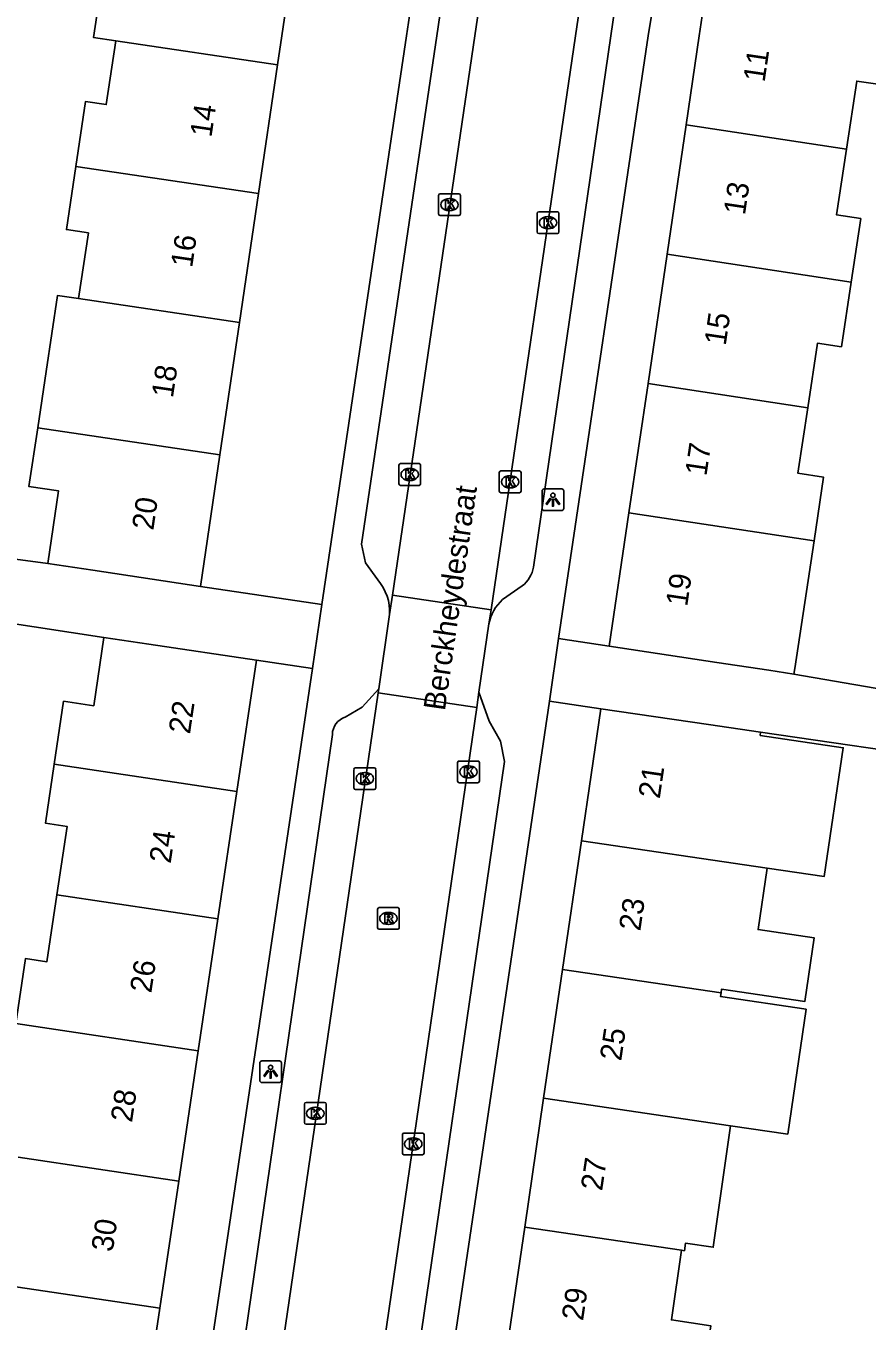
# Model space of a CAD drawing. Extents: x 163686 to 164493, y 382719 to 383870.
# Drawn here: x 164074.8 to 164113.5, y 382940.9 to 383000.5 of the extents above; entities that cross this region are included whole.
import ezdxf

# ---------------------------------------------------------------- set-up
doc = ezdxf.new("R2010")
doc.units = 0
for name, color, linetype in [('IMGEO_Kolk', 7, 'Continuous'), ('IMGEO_Lichtpunt', 7, 'Continuous'), ('IMGEO_Openbare_ruimte_label', 7, 'Continuous'), ('IMGEO_Pand', 7, 'Continuous'), ('IMGEO_Pand_nummerreeks', 7, 'Continuous'), ('IMGEO_Rijbaan_lokaal_open', 7, 'Continuous'), ('IMGEO_Rioolput', 7, 'Continuous'), ('IMGEO_Voetpad_open', 7, 'Continuous')]:
    doc.layers.add(name, color=color, linetype=linetype)

msp = doc.modelspace()

# ---------------------------------------------------------------- linework, layer by layer
at = {"layer": 'IMGEO_Kolk'}
for p, q in [((164093.785, 382991.809), (164093.785, 382992.661)), ((164093.86, 382992.735), (164094.712, 382992.735)), ((164094.786, 382992.661), (164094.786, 382991.809)), ((164094.296, 382991.955), (164094.271, 382991.955)), ((164094.273, 382992.515), (164094.298, 382992.515)), ((164094.712, 382991.735), (164093.86, 382991.735)), ((164098.314, 382990.98), (164098.314, 382991.832)), ((164098.389, 382991.906), (164099.241, 382991.906)), ((164098.802, 382991.686), (164098.827, 382991.686)), ((164099.315, 382991.832), (164099.315, 382990.98)), ((164099.241, 382990.906), (164098.389, 382990.906)), ((164098.825, 382991.126), (164098.8, 382991.126)), ((164091.957, 382979.406), (164091.957, 382980.258)), ((164092.032, 382980.332), (164092.884, 382980.332)), ((164092.445, 382980.112), (164092.47, 382980.112)), ((164092.958, 382980.258), (164092.958, 382979.406)), ((164092.468, 382979.552), (164092.443, 382979.552)), ((164096.571, 382979.067), (164096.571, 382979.919)), ((164096.646, 382979.993), (164097.498, 382979.993)), ((164097.059, 382979.773), (164097.084, 382979.773)), ((164097.572, 382979.919), (164097.572, 382979.067)), ((164092.884, 382979.332), (164092.032, 382979.332)), ((164097.498, 382978.993), (164096.646, 382978.993)), ((164097.082, 382979.213), (164097.057, 382979.213)), ((164089.969, 382966.352), (164090.821, 382966.352)), ((164094.655, 382965.735), (164094.655, 382966.587)), ((164094.73, 382966.661), (164095.582, 382966.661)), ((164095.143, 382966.441), (164095.168, 382966.441)), ((164095.656, 382966.587), (164095.656, 382965.735)), ((164089.894, 382965.426), (164089.894, 382966.278)), ((164090.382, 382966.132), (164090.407, 382966.132)), ((164090.895, 382966.278), (164090.895, 382965.426)), ((164095.166, 382965.881), (164095.141, 382965.881)), ((164090.821, 382965.352), (164089.969, 382965.352)), ((164090.405, 382965.572), (164090.38, 382965.572)), ((164095.582, 382965.661), (164094.73, 382965.661)), ((164087.615, 382950.036), (164087.615, 382950.888)), ((164087.69, 382950.962), (164088.542, 382950.962)), ((164088.616, 382950.888), (164088.616, 382950.036)), ((164088.103, 382950.742), (164088.128, 382950.742)), ((164088.542, 382949.962), (164087.69, 382949.962)), ((164088.126, 382950.182), (164088.101, 382950.182)), ((164092.118, 382948.632), (164092.118, 382949.484)), ((164092.193, 382949.558), (164093.045, 382949.558)), ((164092.606, 382949.338), (164092.631, 382949.338)), ((164093.119, 382949.484), (164093.119, 382948.632)), ((164093.045, 382948.558), (164092.193, 382948.558)), ((164092.629, 382948.778), (164092.604, 382948.778))]:
    msp.add_line(p, q, dxfattribs=at)
for points in [[(164093.785, 382991.809), (164093.785, 382992.661)], [(164093.86, 382992.735), (164094.712, 382992.735)], [(164094.786, 382992.661), (164094.786, 382991.809)], [(164094.106, 382992.435), (164094.229, 382992.435), (164094.229, 382992.284), (164094.359, 382992.435), (164094.523, 382992.435), (164094.377, 382992.284), (164094.53, 382992.035), (164094.378, 382992.035), (164094.293, 382992.199), (164094.229, 382992.132), (164094.229, 382992.035), (164094.106, 382992.035), (164094.106, 382992.435)], [(164094.712, 382991.735), (164093.86, 382991.735)], [(164098.314, 382990.98), (164098.314, 382991.832)], [(164098.389, 382991.906), (164099.241, 382991.906)], [(164098.635, 382991.606), (164098.758, 382991.606), (164098.758, 382991.455), (164098.888, 382991.606), (164099.052, 382991.606), (164098.906, 382991.455), (164099.059, 382991.206), (164098.907, 382991.206), (164098.822, 382991.37), (164098.758, 382991.303), (164098.758, 382991.206), (164098.635, 382991.206), (164098.635, 382991.606)], [(164099.315, 382991.832), (164099.315, 382990.98)], [(164099.241, 382990.906), (164098.389, 382990.906)], [(164091.957, 382979.406), (164091.957, 382980.258)], [(164092.032, 382980.332), (164092.884, 382980.332)], [(164092.278, 382980.032), (164092.401, 382980.032), (164092.401, 382979.881), (164092.531, 382980.032), (164092.695, 382980.032), (164092.549, 382979.881), (164092.702, 382979.632), (164092.55, 382979.632), (164092.465, 382979.796), (164092.401, 382979.729), (164092.401, 382979.632), (164092.278, 382979.632), (164092.278, 382980.032)], [(164092.958, 382980.258), (164092.958, 382979.406)], [(164096.571, 382979.067), (164096.571, 382979.919)], [(164096.646, 382979.993), (164097.498, 382979.993)], [(164096.892, 382979.693), (164097.015, 382979.693), (164097.015, 382979.542), (164097.145, 382979.693), (164097.309, 382979.693), (164097.163, 382979.542), (164097.316, 382979.293), (164097.164, 382979.293), (164097.079, 382979.457), (164097.015, 382979.39), (164097.015, 382979.293), (164096.892, 382979.293), (164096.892, 382979.693)], [(164097.572, 382979.919), (164097.572, 382979.067)], [(164092.884, 382979.332), (164092.032, 382979.332)], [(164097.498, 382978.993), (164096.646, 382978.993)], [(164089.969, 382966.352), (164090.821, 382966.352)], [(164094.655, 382965.735), (164094.655, 382966.587)], [(164094.73, 382966.661), (164095.582, 382966.661)], [(164094.976, 382966.361), (164095.099, 382966.361), (164095.099, 382966.21), (164095.229, 382966.361), (164095.393, 382966.361), (164095.247, 382966.21), (164095.4, 382965.961), (164095.248, 382965.961), (164095.163, 382966.125), (164095.099, 382966.058), (164095.099, 382965.961), (164094.976, 382965.961), (164094.976, 382966.361)], [(164095.656, 382966.587), (164095.656, 382965.735)], [(164089.894, 382965.426), (164089.894, 382966.278)], [(164090.215, 382966.052), (164090.338, 382966.052), (164090.338, 382965.901), (164090.468, 382966.052), (164090.632, 382966.052), (164090.486, 382965.901), (164090.639, 382965.652), (164090.487, 382965.652), (164090.402, 382965.816), (164090.338, 382965.749), (164090.338, 382965.652), (164090.215, 382965.652), (164090.215, 382966.052)], [(164090.895, 382966.278), (164090.895, 382965.426)], [(164090.821, 382965.352), (164089.969, 382965.352)], [(164095.582, 382965.661), (164094.73, 382965.661)], [(164087.615, 382950.036), (164087.615, 382950.888)], [(164087.69, 382950.962), (164088.542, 382950.962)], [(164088.616, 382950.888), (164088.616, 382950.036)], [(164087.936, 382950.662), (164088.059, 382950.662), (164088.059, 382950.511), (164088.189, 382950.662), (164088.353, 382950.662), (164088.207, 382950.511), (164088.36, 382950.262), (164088.208, 382950.262), (164088.123, 382950.426), (164088.059, 382950.359), (164088.059, 382950.262), (164087.936, 382950.262), (164087.936, 382950.662)], [(164088.542, 382949.962), (164087.69, 382949.962)], [(164092.118, 382948.632), (164092.118, 382949.484)], [(164092.193, 382949.558), (164093.045, 382949.558)], [(164092.439, 382949.258), (164092.562, 382949.258), (164092.562, 382949.107), (164092.692, 382949.258), (164092.856, 382949.258), (164092.71, 382949.107), (164092.863, 382948.858), (164092.711, 382948.858), (164092.626, 382949.022), (164092.562, 382948.955), (164092.562, 382948.858), (164092.439, 382948.858), (164092.439, 382949.258)], [(164093.119, 382949.484), (164093.119, 382948.632)], [(164093.045, 382948.558), (164092.193, 382948.558)]]:
    msp.add_lwpolyline(points, dxfattribs=at)
for centre, start, end in [((164093.862, 382992.659), 91.55205, 178.44795), ((164093.862, 382992.659), 91.55205, 178.44795), ((164094.71, 382992.659), 1.55205, 88.44795), ((164094.71, 382992.659), 1.55205, 88.44795), ((164093.862, 382991.811), 181.55205, 268.44795), ((164093.862, 382991.811), 181.55205, 268.44795), ((164094.71, 382991.811), 271.55205, 358.44795), ((164094.71, 382991.811), 271.55205, 358.44795), ((164098.391, 382991.83), 91.55205, 178.44795), ((164098.391, 382991.83), 91.55205, 178.44795), ((164099.239, 382991.83), 1.55205, 88.44795), ((164099.239, 382991.83), 1.55205, 88.44795), ((164098.391, 382990.982), 181.55205, 268.44795), ((164098.391, 382990.982), 181.55205, 268.44795), ((164099.239, 382990.982), 271.55205, 358.44795), ((164099.239, 382990.982), 271.55205, 358.44795), ((164092.034, 382980.256), 91.55205, 178.44795), ((164092.034, 382980.256), 91.55205, 178.44795), ((164092.882, 382980.256), 1.55205, 88.44795), ((164092.882, 382980.256), 1.55205, 88.44795), ((164096.648, 382979.917), 91.55205, 178.44795), ((164096.648, 382979.917), 91.55205, 178.44795), ((164097.496, 382979.917), 1.55205, 88.44795), ((164097.496, 382979.917), 1.55205, 88.44795), ((164092.034, 382979.408), 181.55205, 268.44795), ((164092.034, 382979.408), 181.55205, 268.44795), ((164092.882, 382979.408), 271.55205, 358.44795), ((164092.882, 382979.408), 271.55205, 358.44795), ((164096.648, 382979.069), 181.55205, 268.44795), ((164096.648, 382979.069), 181.55205, 268.44795), ((164097.496, 382979.069), 271.55205, 358.44795), ((164097.496, 382979.069), 271.55205, 358.44795), ((164089.971, 382966.276), 91.55205, 178.44795), ((164089.971, 382966.276), 91.55205, 178.44795), ((164090.819, 382966.276), 1.55205, 88.44795), ((164090.819, 382966.276), 1.55205, 88.44795), ((164094.732, 382966.585), 91.55205, 178.44795), ((164094.732, 382966.585), 91.55205, 178.44795), ((164095.58, 382966.585), 1.55205, 88.44795), ((164095.58, 382966.585), 1.55205, 88.44795), ((164094.732, 382965.737), 181.55205, 268.44795), ((164094.732, 382965.737), 181.55205, 268.44795), ((164095.58, 382965.737), 271.55205, 358.44795), ((164095.58, 382965.737), 271.55205, 358.44795), ((164089.971, 382965.428), 181.55205, 268.44795), ((164089.971, 382965.428), 181.55205, 268.44795), ((164090.819, 382965.428), 271.55205, 358.44795), ((164090.819, 382965.428), 271.55205, 358.44795), ((164087.692, 382950.886), 91.55205, 178.44795), ((164087.692, 382950.886), 91.55205, 178.44795), ((164088.54, 382950.886), 1.55205, 88.44795), ((164088.54, 382950.886), 1.55205, 88.44795), ((164087.692, 382950.038), 181.55205, 268.44795), ((164087.692, 382950.038), 181.55205, 268.44795), ((164088.54, 382950.038), 271.55205, 358.44795), ((164088.54, 382950.038), 271.55205, 358.44795), ((164092.195, 382949.482), 91.55205, 178.44795), ((164092.195, 382949.482), 91.55205, 178.44795), ((164093.043, 382949.482), 1.55205, 88.44795), ((164093.043, 382949.482), 1.55205, 88.44795), ((164092.195, 382948.634), 181.55205, 268.44795), ((164092.195, 382948.634), 181.55205, 268.44795), ((164093.043, 382948.634), 271.55205, 358.44795), ((164093.043, 382948.634), 271.55205, 358.44795)]:
    msp.add_arc(centre, 0.0765, start, end, dxfattribs=at)
for centre, major_axis, ratio, start_param, end_param in [((164094.272, 382992.235), (-0.387, 0.002), 0.722429, 4.712389, 7.853982), ((164094.297, 382992.235), (-0.39, 0.002), 0.717154, 1.570796, 4.712389), ((164098.801, 382991.406), (-0.387, 0.002), 0.722429, 4.712389, 7.853982), ((164098.826, 382991.406), (-0.39, 0.002), 0.717154, 1.570796, 4.712389), ((164092.444, 382979.832), (-0.387, 0.002), 0.722429, 4.712389, 7.853982), ((164092.469, 382979.832), (-0.39, 0.002), 0.717154, 1.570796, 4.712389), ((164097.058, 382979.493), (-0.387, 0.002), 0.722429, 4.712389, 7.853982), ((164097.083, 382979.493), (-0.39, 0.002), 0.717154, 1.570796, 4.712389), ((164095.142, 382966.161), (-0.387, 0.002), 0.722429, 4.712389, 7.853982), ((164095.167, 382966.161), (-0.39, 0.002), 0.717154, 1.570796, 4.712389), ((164090.381, 382965.852), (-0.387, 0.002), 0.722429, 4.712389, 7.853982), ((164090.406, 382965.852), (-0.39, 0.002), 0.717154, 1.570796, 4.712389), ((164088.102, 382950.462), (-0.387, 0.002), 0.722429, 4.712389, 7.853982), ((164088.127, 382950.462), (-0.39, 0.002), 0.717154, 1.570796, 4.712389), ((164092.605, 382949.058), (-0.387, 0.002), 0.722429, 4.712389, 7.853982), ((164092.63, 382949.058), (-0.39, 0.002), 0.717154, 1.570796, 4.712389)]:
    msp.add_ellipse(centre, major_axis=major_axis, ratio=ratio, start_param=start_param, end_param=end_param, dxfattribs=at)
at = {"layer": 'IMGEO_Lichtpunt'}
for p, q in [((164098.54, 382979.077), (164098.54, 382978.27)), ((164098.54, 382979.077), (164098.54, 382978.27)), ((164099.442, 382979.172), (164098.634, 382979.172)), ((164099.442, 382979.172), (164098.634, 382979.172)), ((164099.536, 382978.27), (164099.536, 382979.077)), ((164099.536, 382978.27), (164099.536, 382979.077)), ((164098.634, 382978.176), (164099.442, 382978.176)), ((164098.634, 382978.176), (164099.442, 382978.176)), ((164085.565, 382952.781), (164085.565, 382951.974)), ((164085.565, 382952.781), (164085.565, 382951.974)), ((164086.467, 382952.876), (164085.659, 382952.876)), ((164086.467, 382952.876), (164085.659, 382952.876)), ((164086.561, 382951.974), (164086.561, 382952.781)), ((164086.561, 382951.974), (164086.561, 382952.781)), ((164085.659, 382951.88), (164086.467, 382951.88)), ((164085.659, 382951.88), (164086.467, 382951.88))]:
    msp.add_line(p, q, dxfattribs=at)
for points in [[(164098.914, 382978.741), (164098.953, 382978.713), (164098.765, 382978.451), (164098.727, 382978.478), (164098.914, 382978.741)], [(164099.016, 382978.693), (164099.063, 382978.693), (164099.063, 382978.371), (164099.016, 382978.371), (164099.016, 382978.693)], [(164099.126, 382978.713), (164099.164, 382978.74), (164099.351, 382978.478), (164099.312, 382978.45), (164099.126, 382978.713)], [(164085.939, 382952.445), (164085.978, 382952.417), (164085.79, 382952.155), (164085.752, 382952.182), (164085.939, 382952.445)], [(164086.041, 382952.397), (164086.088, 382952.397), (164086.088, 382952.075), (164086.041, 382952.075), (164086.041, 382952.397)], [(164086.151, 382952.417), (164086.189, 382952.444), (164086.376, 382952.182), (164086.337, 382952.154), (164086.151, 382952.417)]]:
    msp.add_lwpolyline(points, dxfattribs=at)
for centre in [(164099.039, 382978.875), (164086.064, 382952.579)]:
    msp.add_circle(centre, 0.0994, dxfattribs=at)
for centre, start, end in [((164098.634, 382979.077), 90, 180), ((164098.634, 382979.077), 90, 180), ((164099.442, 382979.077), 0, 90), ((164099.442, 382979.077), 0, 90), ((164098.634, 382978.27), 180, 270), ((164098.634, 382978.27), 180, 270), ((164099.442, 382978.27), 270, 0), ((164099.442, 382978.27), 270, 360), ((164085.659, 382952.781), 90, 180), ((164085.659, 382952.781), 90, 180), ((164086.467, 382952.781), 0, 90), ((164086.467, 382952.781), 0, 90), ((164085.659, 382951.974), 180, 270), ((164085.659, 382951.974), 180, 270), ((164086.467, 382951.974), 270, 0), ((164086.467, 382951.974), 270, 360)]:
    msp.add_arc(centre, 0.0946, start, end, dxfattribs=at)
at = {"layer": 'IMGEO_Pand'}
for points in [[(164078.943, 382999.764), (164077.929, 382999.915), (164078.507, 383003.783), (164078.652, 383004.751), (164078.797, 383005.72)], [(164086.386, 382998.658), (164086.584, 383000), (164087.244, 383004.464)], [(164105.163, 382995.903), (164105.767, 383000), (164106.04, 383001.847)], [(164114.493, 383000.564), (164114.409, 383000), (164114.073, 382997.755), (164113.003, 382997.917), (164112.529, 382994.785)], [(164077.111, 382993.995), (164077.556, 382996.982), (164078.513, 382996.839), (164078.943, 382999.764)], [(164078.943, 382999.764), (164086.386, 382998.658)], [(164086.386, 382998.658), (164085.512, 382992.747)], [(164104.286, 382989.96), (164105.163, 382995.903)], [(164112.529, 382994.785), (164105.163, 382995.903)], [(164112.529, 382994.785), (164112.073, 382991.768), (164113.189, 382991.6), (164112.747, 382988.676)], [(164077.238, 382987.921), (164077.688, 382990.937), (164076.677, 382991.088), (164077.111, 382993.995)], [(164085.512, 382992.747), (164077.111, 382993.995)], [(164085.512, 382992.747), (164084.636, 382986.821)], [(164103.409, 382984.016), (164104.286, 382989.96)], [(164104.286, 382989.96), (164112.747, 382988.676)], [(164112.747, 382988.676), (164112.299, 382985.708), (164111.202, 382985.874), (164110.753, 382982.901)], [(164077.238, 382987.921), (164076.269, 382988.065), (164075.746, 382984.561), (164075.361, 382981.98)], [(164084.636, 382986.821), (164077.238, 382987.921)], [(164083.736, 382980.735), (164084.636, 382986.821)], [(164102.532, 382978.072), (164103.409, 382984.016)], [(164110.753, 382982.901), (164103.409, 382984.016)], [(164110.753, 382982.901), (164110.297, 382979.886), (164111.481, 382979.707), (164111.038, 382976.781)], [(164075.823, 382975.736), (164076.321, 382979.074), (164074.958, 382979.277), (164075.361, 382981.98)], [(164075.361, 382981.98), (164083.736, 382980.735)], [(164083.736, 382980.735), (164082.842, 382974.689)], [(164101.628, 382971.943), (164102.532, 382978.072)], [(164111.038, 382976.781), (164102.532, 382978.072)], [(164111.038, 382976.781), (164110.609, 382973.941), (164110.151, 382970.913), (164110.113, 382970.66)], [(164082.842, 382974.689), (164077.897, 382975.427), (164075.823, 382975.736)], [(164076.114, 382966.513), (164076.546, 382969.409), (164077.934, 382969.202), (164078.402, 382972.341)], [(164078.402, 382972.341), (164080.468, 382972.033), (164085.413, 382971.295)], [(164110.113, 382970.66), (164108.967, 382970.833), (164106.572, 382971.195), (164101.628, 382971.943)], [(164085.413, 382971.295), (164084.513, 382965.261)], [(164100.351, 382962.995), (164101.242, 382969.066)], [(164101.242, 382969.066), (164106.189, 382968.339), (164108.585, 382967.987)], [(164108.884, 382961.742), (164111.508, 382961.357), (164112.382, 382967.271), (164108.563, 382967.836), (164108.585, 382967.987)], [(164076.242, 382960.509), (164076.711, 382963.656), (164075.71, 382963.806), (164076.114, 382966.513)], [(164076.114, 382966.513), (164084.513, 382965.261)], [(164084.513, 382965.261), (164083.64, 382959.406)], [(164099.481, 382957.073), (164100.351, 382962.995)], [(164108.884, 382961.742), (164100.351, 382962.995)], [(164106.764, 382956.002), (164106.787, 382956.178), (164110.621, 382955.611), (164111.052, 382958.528), (164108.465, 382958.91), (164108.884, 382961.742)], [(164074.35, 382954.589), (164074.796, 382957.58), (164075.783, 382957.433), (164076.242, 382960.509)], [(164083.64, 382959.406), (164076.242, 382960.509)], [(164083.64, 382959.406), (164082.735, 382953.339)], [(164098.612, 382951.157), (164099.481, 382957.073)], [(164099.481, 382957.073), (164106.764, 382956.002)], [(164107.201, 382949.895), (164109.827, 382949.509), (164110.675, 382955.247), (164106.741, 382955.828), (164106.764, 382956.002)], [(164082.735, 382953.339), (164074.35, 382954.589)], [(164082.735, 382953.339), (164081.841, 382947.347)], [(164097.742, 382945.228), (164098.612, 382951.157)], [(164107.201, 382949.895), (164098.612, 382951.157)], [(164104.954, 382944.169), (164105.081, 382944.15), (164105.133, 382944.499), (164106.406, 382944.311), (164107.201, 382949.895)], [(164081.841, 382947.347), (164074.459, 382948.447)], [(164081.841, 382947.347), (164080.969, 382941.503)], [(164096.872, 382939.305), (164097.742, 382945.228)], [(164104.954, 382944.169), (164097.742, 382945.228)], [(164105.883, 382937.98), (164106.184, 382939.997), (164106.288, 382940.698), (164104.484, 382940.966), (164104.954, 382944.169)], [(164071.969, 382942.844), (164080.969, 382941.503)], [(164080.969, 382941.503), (164080.085, 382935.574)]]:
    msp.add_lwpolyline(points, dxfattribs=at)
at = {"layer": 'IMGEO_Rijbaan_lokaal_open'}
for points in [[(164091.665, 382974.283), (164095.448, 383000), (164096.87, 383009.605)], [(164101.429, 383009.129), (164100.076, 383000), (164096.195, 382973.618)], [(164091.534, 382973.393), (164091.665, 382974.283)], [(164096.195, 382973.618), (164091.665, 382974.283)], [(164096.195, 382973.618), (164096.099, 382972.966)], [(164091.032, 382969.974), (164091.534, 382973.393)], [(164096.099, 382972.966), (164095.638, 382969.83)], [(164091.005, 382969.792), (164091.032, 382969.974)], [(164084.208, 382923.296), (164085.76, 382934.012), (164091.005, 382969.792)], [(164091.005, 382969.792), (164095.535, 382969.127)], [(164095.638, 382969.83), (164095.535, 382969.127)], [(164095.535, 382969.127), (164090.231, 382932.66), (164088.947, 382922.357)]]:
    msp.add_lwpolyline(points, dxfattribs=at)
at = {"layer": 'IMGEO_Rioolput'}
for p, q in [((164090.977, 382958.998), (164090.977, 382959.85)), ((164091.052, 382959.924), (164091.904, 382959.924)), ((164091.978, 382959.85), (164091.978, 382958.998)), ((164091.465, 382959.704), (164091.49, 382959.704)), ((164091.904, 382958.924), (164091.052, 382958.924)), ((164091.488, 382959.144), (164091.463, 382959.144))]:
    msp.add_line(p, q, dxfattribs=at)
for points in [[(164090.977, 382958.998), (164090.977, 382959.85)], [(164091.052, 382959.924), (164091.904, 382959.924)], [(164091.978, 382959.85), (164091.978, 382958.998)], [(164091.566, 382959.622), (164091.314, 382959.624), (164091.314, 382959.224)], [(164091.314, 382959.224), (164091.438, 382959.224), (164091.438, 382959.386), (164091.449, 382959.386)], [(164091.492, 382959.543), (164091.438, 382959.543), (164091.438, 382959.462)], [(164091.438, 382959.462), (164091.49, 382959.462)], [(164091.496, 382959.357), (164091.567, 382959.224), (164091.707, 382959.224), (164091.642, 382959.35)], [(164091.904, 382958.924), (164091.052, 382958.924)]]:
    msp.add_lwpolyline(points, dxfattribs=at)
for centre, radius, start, end in [((164091.054, 382959.848), 0.0765, 91.55205, 178.44795), ((164091.054, 382959.848), 0.0765, 91.55205, 178.44795), ((164091.902, 382959.848), 0.0765, 1.55205, 88.44795), ((164091.902, 382959.848), 0.0765, 1.55205, 88.44795), ((164091.448, 382959.333), 0.0533, 26.02933, 88.69889), ((164091.474, 382959.651), 0.19, 274.7715, 282.96867), ((164091.498, 382959.447), 0.0964, 77.00612, 93.18647), ((164091.512, 382959.504), 0.0378, 276.66336, 79.67722), ((164091.565, 382959.512), 0.109, 350.36119, 89.41601), ((164091.563, 382959.512), 0.112, 277.58423, 350.98172), ((164091.547, 382959.297), 0.108, 29.51342, 73.79051), ((164091.054, 382959), 0.0765, 181.55205, 268.44795), ((164091.054, 382959), 0.0765, 181.55205, 268.44795), ((164091.902, 382959), 0.0765, 271.55205, 358.44795), ((164091.902, 382959), 0.0765, 271.55205, 358.44795)]:
    msp.add_arc(centre, radius, start, end, dxfattribs=at)
for centre, major_axis, ratio, start_param, end_param in [((164091.464, 382959.424), (-0.387, 0.002), 0.722429, 4.712389, 7.853982), ((164091.489, 382959.424), (-0.39, 0.002), 0.717154, 1.570796, 4.712389)]:
    msp.add_ellipse(centre, major_axis=major_axis, ratio=ratio, start_param=start_param, end_param=end_param, dxfattribs=at)
at = {"layer": 'IMGEO_Voetpad_open'}
for points in [[(164088.422, 382973.858), (164092.315, 383000), (164093.777, 383009.815)], [(164101.81, 383008.182), (164102.512, 383007.168), (164102.616, 383006.292), (164101.7, 383000), (164098.144, 382975.574)], [(164104.762, 383008.256), (164103.418, 383000), (164099.302, 382972.288)], [(164090.985, 382974.99), (164090.423, 382975.775), (164090.243, 382976.626), (164093.698, 383000), (164094.791, 383007.394)], [(164069.402, 382976.601), (164075.823, 382975.736)], [(164088.422, 382973.858), (164082.842, 382974.689)], [(164097.627, 382974.709), (164096.728, 382974.083)], [(164068.983, 382973.779), (164078.402, 382972.341)], [(164087.983, 382970.912), (164088.422, 382973.858)], [(164099.302, 382972.288), (164098.876, 382969.417)], [(164101.628, 382971.943), (164099.302, 382972.288)], [(164085.413, 382971.295), (164087.983, 382970.912)], [(164082.663, 382935.187), (164087.983, 382970.912)], [(164110.113, 382970.66), (164118.03, 382969.286)], [(164089.497, 382968.671), (164090.27, 382969.131), (164091.032, 382969.974)], [(164095.638, 382969.83), (164096.113, 382968.492), (164096.624, 382967.579), (164096.805, 382966.64), (164092.086, 382934.118), (164090.732, 382924.32)], [(164098.876, 382969.417), (164093.559, 382933.622)], [(164101.242, 382969.066), (164098.876, 382969.417)], [(164082.844, 382925.441), (164084.171, 382935.233), (164088.903, 382967.882)], [(164108.585, 382967.987), (164117.634, 382966.665)]]:
    msp.add_lwpolyline(points, dxfattribs=at)
for centre, radius, start, end in [((164096.777, 382975.804), 1.386, 307.81431, 350.45319), ((164089.275, 382973.509), 2.262, 357.05349, 40.88933), ((164098.014, 382972.623), 1.946, 131.38377, 169.84716), ((164089.723, 382967.883), 0.82, 106.0096, 180.04175)]:
    msp.add_arc(centre, radius, start, end, dxfattribs=at)

# ---------------------------------------------------------------- texts
at = {"layer": 'IMGEO_Openbare_ruimte_label'}
msp.add_text('Berckheydestraat', height=1, rotation=81.83749, dxfattribs=at).set_placement((164094.072, 382968.939))
at = {"layer": 'IMGEO_Pand_nummerreeks'}
for s, rotation, p in [('11', 81.60766, (164108.764, 382997.838)), ('14', 81.59026, (164083.342, 382995.303)), ('13', 81.60766, (164107.862, 382991.728)), ('16', 81.59026, (164082.456, 382989.311)), ('15', 81.60766, (164106.977, 382985.73)), ('18', 81.58919, (164081.571, 382983.321)), ('17', 81.60766, (164106.092, 382979.733)), ('20', 81.59026, (164080.671, 382977.239)), ('19', 81.60638, (164105.207, 382973.735)), ('22', 81.51654, (164082.355, 382967.87)), ('21', 81.64649, (164103.946, 382964.898)), ('24', 81.51654, (164081.467, 382961.92)), ('23', 81.64649, (164103.052, 382958.814)), ('26', 81.51654, (164080.579, 382955.966)), ('25', 81.64649, (164102.175, 382952.842)), ('28', 81.51654, (164079.691, 382950.016)), ('27', 81.64649, (164101.298, 382946.87)), ('30', 81.51654, (164078.803, 382944.062)), ('29', 81.64649, (164100.421, 382940.898))]:
    msp.add_text(s, height=1, rotation=rotation, dxfattribs=at).set_placement(p)

doc.saveas('drawing.dxf')
